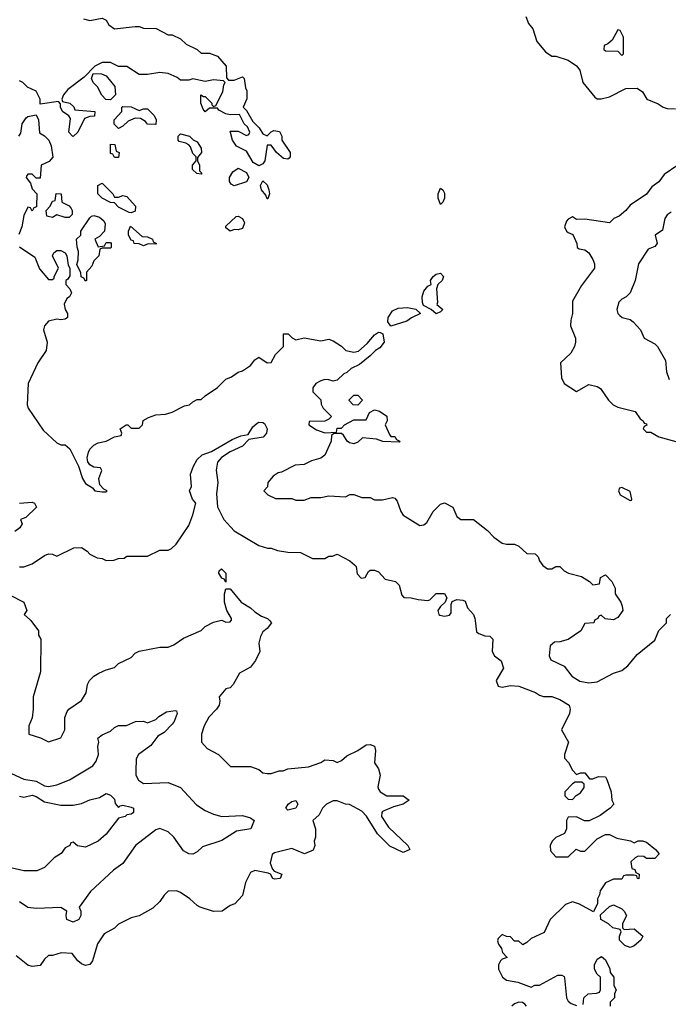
# Model space of a CAD drawing. Header units: inches. Extents: x 2348341 to 2479810, y 460419 to 613669.
# Tile 403 of 656: x 2383310 to 2386455, y 588139 to 592915. Entities that reach past the tile are written whole.
import ezdxf

# ---------------------------------------------------------------- set-up
doc = ezdxf.new("R2010")
doc.units = ezdxf.units.IN
doc.header["$MEASUREMENT"] = 0
doc.layers.add('C3588', color=7, linetype='Continuous')
doc.layers.add('C3589', color=7, linetype='Continuous')

msp = doc.modelspace()

# ---------------------------------------------------------------- linework, layer by layer
at = {"layer": 'C3588', "color": 2}
for points, elevation in [([(2384521.4, 590000), (2384530.8, 589990), (2384510, 589961.2), (2384490, 589945.2), (2384477.3, 589922.7), (2384470.6, 589890.6), (2384474, 589850), (2384453.7, 589806.3), (2384430, 589774), (2384375.3, 589744.7), (2384346, 589690), (2384330, 589674), (2384310, 589668.7), (2384278, 589630), (2384281, 589610), (2384278, 589590), (2384264.7, 589570), (2384227.5, 589532.5), (2384204.7, 589490), (2384191.3, 589450), (2384192, 589410), (2384219.6, 589379.6), (2384274, 589350), (2384332.7, 589292.7), (2384430, 589292), (2384470, 589278), (2384490, 589262), (2384510, 589258), (2384530, 589258), (2384568.9, 589271.1), (2384588.4, 589271.6), (2384610, 589282), (2384710, 589291.3), (2384770, 589311.3), (2384790, 589324.7), (2384830, 589321), (2384850, 589312), (2384870, 589322), (2384896, 589344), (2384950, 589370.8), (2384990, 589397.3), (2385010, 589398.8), (2385030, 589391), (2385034.8, 589370), (2385031, 589310), (2385050, 589282), (2385058.8, 589250), (2385046.4, 589193.6), (2385050, 589182), (2385058, 589170), (2385090, 589150.8), (2385170.4, 589150.4), (2385198, 589130), (2385170.3, 589109.7), (2385122.8, 589097.2), (2385070, 589074), (2385066, 589070), (2385064.9, 589050), (2385099, 588999), (2385192, 588910), (2385202, 588890), (2385170, 588875.3), (2385105.4, 588905.4), (2385045.1, 588965.1), (2384991.5, 589051.5), (2384970, 589076), (2384910, 589108.7), (2384890, 589109.2), (2384850, 589125.2), (2384830, 589125.2), (2384798, 589110), (2384778, 589090), (2384762, 589058), (2384732, 589030), (2384744.7, 588990), (2384744.7, 588950), (2384738, 588930), (2384742, 588910), (2384732.7, 588887.3), (2384691.3, 588868.7), (2384630, 588895.3), (2384546.4, 588873.6), (2384534.8, 588865.2), (2384524, 588824), (2384535.3, 588795.3), (2384544.7, 588784.7), (2384582, 588770), (2384574, 588750), (2384545.6, 588745.6), (2384538, 588750), (2384526, 588770), (2384515.3, 588775.3), (2384450, 588788), (2384430, 588778), (2384404.7, 588730), (2384390, 588666), (2384353.7, 588626.3), (2384330, 588618), (2384292, 588590), (2384249.3, 588589.3), (2384186, 588610), (2384170, 588618), (2384135.3, 588650), (2384090, 588682), (2384070, 588688.7), (2384030, 588688), (2384010, 588668), (2383990, 588638), (2383955.3, 588604.7), (2383890, 588568.7), (2383850, 588558), (2383790, 588528), (2383770, 588508), (2383719.6, 588480.4), (2383687.1, 588432.9), (2383663, 588350), (2383650, 588332.7), (2383630, 588327.6), (2383610, 588335.1), (2383592.7, 588350), (2383565.2, 588385.2), (2383510.9, 588389.1), (2383470, 588375.3), (2383450, 588375.3), (2383430, 588358), (2383410, 588328), (2383370, 588322), (2383350, 588329), (2383293.8, 588373.8)], 106), ([(2383363.5, 590000), (2383402, 589950), (2383402, 589930), (2383412, 589910), (2383411.1, 589751.1), (2383374.8, 589630), (2383376, 589570), (2383371.1, 589528.9), (2383354, 589490), (2383354, 589450), (2383411.1, 589431.1), (2383450, 589412), (2383510, 589432), (2383528.7, 589470), (2383528.7, 589530), (2383540.2, 589559.8), (2383548, 589570), (2383610, 589612), (2383633.2, 589650), (2383639, 589690), (2383648.7, 589710), (2383670, 589731.3), (2383694.6, 589745.4), (2383730, 589762), (2383770, 589772), (2383790, 589792), (2383850, 589822), (2383870, 589842), (2383890, 589852), (2383990, 589871.3), (2384030, 589871.3), (2384058, 589882), (2384104.7, 589915.3), (2384190, 589952), (2384210, 589972), (2384250, 589992), (2384282, 590000)], 106), ([(2384294, 590000), (2384310, 589992), (2384330, 589994), (2384336, 590000)], 106), ([(2385519.3, 590000), (2385526, 589946), (2385536.9, 589936.9), (2385566, 589926), (2385590, 589924.7), (2385604.7, 589910), (2385602, 589850), (2385612, 589830), (2385645.4, 589805.4), (2385656, 589770), (2385621, 589710), (2385630, 589682), (2385650, 589678), (2385690, 589686), (2385730, 589682.8), (2385810.7, 589650.7), (2385830, 589638), (2385850, 589632), (2385890, 589631.3), (2385930, 589618), (2385974, 589590), (2385979.1, 589570), (2385975.5, 589550), (2385938, 589470), (2385971.3, 589410), (2385952, 589350), (2385952.7, 589332.7), (2385971.6, 589311.6), (2385990, 589274), (2386010, 589254), (2386030, 589262), (2386050, 589262), (2386072.7, 589232.7), (2386090, 589232), (2386116.4, 589243.6), (2386150, 589242), (2386158, 589230), (2386178, 589170), (2386182, 589130), (2386192, 589110), (2386174, 589090), (2386125.4, 589054.6), (2386071.6, 589028.4), (2386048.4, 589028.4), (2386010, 589048), (2385970, 589046), (2385962, 589030), (2385962, 588990), (2385952.7, 588967.3), (2385910, 588948), (2385892, 588930), (2385882, 588910), (2385883.6, 588883.6), (2385910, 588854), (2385970, 588854), (2386008.4, 588891.6), (2386030, 588882), (2386050, 588882), (2386110, 588942), (2386150, 588962), (2386170, 588962), (2386205.4, 588945.4), (2386271.6, 588931.6), (2386290, 588922), (2386308.7, 588931.3), (2386330, 588931.3), (2386350, 588924.7), (2386394, 588890), (2386411.6, 588868.4), (2386390, 588846), (2386350, 588846), (2386336.4, 588856.4), (2386310, 588858), (2386294, 588850), (2386274, 588830), (2386278, 588798), (2386292.7, 588792.7), (2386298, 588778), (2386314, 588770), (2386312.7, 588747.3), (2386306, 588750), (2386302, 588762), (2386290, 588766), (2386250, 588766), (2386238, 588762), (2386230, 588746), (2386190, 588746), (2386151.6, 588728.4), (2386124.7, 588690), (2386122, 588670), (2386112, 588650), (2386112, 588628), (2386092, 588588), (2386024.7, 588624.7), (2385990, 588635.3), (2385956.9, 588623.1), (2385882, 588550), (2385852.7, 588487.3), (2385790, 588458), (2385770, 588438), (2385750, 588428), (2385730, 588446), (2385710, 588446), (2385690, 588466), (2385670, 588468), (2385650, 588478), (2385630, 588458), (2385627.1, 588447.1), (2385631.3, 588430), (2385646.8, 588410), (2385652, 588390), (2385674, 588366), (2385650, 588358), (2385642, 588350), (2385632, 588330), (2385631.3, 588310), (2385651.3, 588270), (2385670, 588256), (2385726, 588246), (2385790, 588222), (2385808.9, 588231.1), (2385830, 588232), (2385920.4, 588279.6), (2385939.6, 588279.6), (2385950, 588274), (2385952.7, 588267.3), (2385962, 588170), (2385970, 588154), (2385983.6, 588143.6), (2386010, 588134)], 110), ([(2386097.3, 590000), (2386094, 589990), (2386050, 589986), (2386032, 589950), (2385970, 589908.7), (2385930, 589898), (2385903.6, 589896.4), (2385882, 589878), (2385878, 589830), (2385886, 589810), (2385950, 589778.8), (2385986.8, 589730), (2386026.6, 589706.6), (2386070, 589698), (2386110, 589703), (2386190, 589744.9), (2386230, 589758.8), (2386258.4, 589781.6), (2386304.1, 589835.9), (2386390, 589906), (2386410, 589952), (2386446, 589990), (2386446, 590000)], 114), ([(2383270, 589258.4), (2383330, 589230.8), (2383390, 589220.7), (2383430, 589199.1), (2383450, 589196.3), (2383490, 589203), (2383551.9, 589228.1), (2383664.7, 589295.3), (2383681.2, 589318.8), (2383692.7, 589350), (2383689.5, 589390), (2383694, 589410), (2383689.5, 589430), (2383710, 589446), (2383750, 589464.7), (2383770, 589482), (2383788.9, 589491.1), (2383828.4, 589491.6), (2383871.6, 589511.6), (2383910, 589512), (2383930, 589504.7), (2383970, 589521), (2383984.5, 589535.5), (2384022, 589558), (2384063.6, 589563.6), (2384070, 589562), (2384073.4, 589550), (2384059.3, 589510), (2384050, 589498), (2384010, 589458), (2383980.7, 589439.3), (2383946.3, 589393.7), (2383885.5, 589350), (2383875.5, 589330), (2383873.4, 589270), (2383874, 589250), (2383885.8, 589225.8), (2383910, 589210.8), (2384030, 589214.8), (2384090.5, 589190.5), (2384167, 589107), (2384210, 589079.1), (2384250, 589060.7), (2384290, 589050.7), (2384390, 589054.8), (2384430, 589044), (2384446.8, 589030), (2384430.3, 588989.7), (2384361.6, 588978.4), (2384290, 588934), (2384196.9, 588903.1), (2384170, 588878), (2384150, 588868), (2384130, 588868.7), (2384104.1, 588884.1), (2384057.2, 588950), (2384030, 588975.1), (2383990, 588991.5), (2383970, 588986), (2383871.3, 588910), (2383810, 588822), (2383764.7, 588790), (2383653.7, 588686.3), (2383598, 588610), (2383606, 588590), (2383606.8, 588570), (2383597.3, 588550), (2383570, 588538), (2383539, 588550), (2383535.3, 588570), (2383538, 588590), (2383510, 588608.7), (2383390, 588604), (2383350, 588609), (2383310, 588635.3)], 102), ([(2383310, 589148.2), (2383330, 589144.4), (2383370, 589153.7), (2383390, 589146.4), (2383430, 589121.3), (2383510, 589105.5), (2383570, 589104.9), (2383610, 589112.7), (2383650, 589130.6), (2383697.2, 589142.8), (2383730, 589162), (2383750, 589154), (2383770, 589134), (2383772.7, 589112.7), (2383790, 589094), (2383798, 589102), (2383810, 589104.7), (2383850, 589096), (2383862, 589090), (2383862, 589070), (2383850, 589062), (2383830, 589058), (2383822, 589050), (2383790, 589042), (2383730, 588964), (2383691.3, 588930), (2383630, 588902), (2383590, 588908), (2383570, 588926), (2383558, 588922), (2383554, 588910), (2383530, 588898), (2383511.3, 588870), (2383478, 588850), (2383430, 588802), (2383393.4, 588786.6), (2383330, 588786.6), (2383231.1, 588808.9)], 98), ([(2386042, 588138), (2386046, 588170), (2386066, 588190), (2386107.3, 588192.7), (2386122, 588198), (2386126, 588210), (2386126, 588270), (2386110, 588286), (2386098, 588310), (2386098, 588330), (2386110, 588358), (2386131.1, 588371.1), (2386150, 588354), (2386171.6, 588311.6), (2386172.7, 588292.7), (2386192, 588270), (2386192, 588230), (2386202, 588210), (2386194, 588190), (2386194, 588170), (2386174, 588150), (2386174, 588130)], 110), ([(2385768, 588130), (2385760.4, 588140.4), (2385748.4, 588148.4), (2385730, 588148.7), (2385710, 588141.2), (2385696, 588130)], 110)]:
    msp.add_lwpolyline(points, dxfattribs=dict(at, elevation=elevation))
for points, elevation in [([(2386036.4, 589216.4), (2386003.6, 589216.4), (2385990, 589208), (2385954, 589170), (2385954, 589150), (2385970, 589134), (2385990, 589132), (2386008.7, 589151.3), (2386030, 589164.7), (2386048, 589190), (2386047.3, 589207.3)], 110), ([(2384610, 589081.2), (2384601.2, 589090), (2384612.7, 589110), (2384630, 589123), (2384650, 589127.3), (2384659.5, 589110), (2384650, 589089.7)], 102), ([(2386242, 588502), (2386290, 588504.7), (2386331.3, 588470), (2386322, 588450), (2386290, 588422), (2386270, 588415.3), (2386244.7, 588424.7), (2386218, 588450), (2386218, 588470), (2386226, 588490), (2386222, 588502), (2386186, 588510), (2386166, 588530), (2386128, 588550), (2386127.3, 588572.7), (2386170, 588614), (2386190, 588622), (2386230, 588602), (2386242, 588590), (2386252, 588570), (2386234, 588530), (2386234, 588510)], 110)]:
    msp.add_lwpolyline(points, close=True, dxfattribs=dict(at, elevation=elevation))
at = {"layer": 'C3589', "color": 2}
for points, elevation in [([(2383619.8, 592919.8), (2383650, 592911), (2383710, 592922), (2383730, 592912), (2383742, 592890), (2383770, 592871.3), (2383870, 592882), (2383890, 592882), (2383910, 592874), (2383971.6, 592871.6), (2384030, 592842), (2384050, 592842), (2384090, 592822), (2384116.9, 592796.9), (2384170.9, 592770.9), (2384190, 592752), (2384230, 592752), (2384270, 592738), (2384311.3, 592690), (2384312.7, 592632.7), (2384322, 592622), (2384350, 592622), (2384390, 592638), (2384398, 592630), (2384404.7, 592584.7), (2384411.3, 592570), (2384411.1, 592531.1), (2384394, 592490), (2384410, 592474), (2384441, 592421), (2384472, 592390), (2384490, 592362), (2384510, 592352), (2384528.9, 592371.1), (2384543.1, 592376.9), (2384570, 592372), (2384582, 592350), (2384582, 592330), (2384622, 592270), (2384622, 592250), (2384616.9, 592243.1), (2384610, 592238), (2384590, 592242), (2384555.3, 592270), (2384530, 592306), (2384510, 592306), (2384498.8, 592230), (2384490, 592215.3), (2384470, 592206), (2384442, 592222), (2384410, 592278), (2384361.2, 592301.2), (2384342, 592330), (2384330, 592374), (2384370, 592374), (2384410, 592354), (2384422, 592358), (2384426, 592370), (2384415.3, 592395.3), (2384398, 592410), (2384375.3, 592455.3), (2384330, 592454), (2384310, 592459), (2384276.4, 592476.4), (2384270, 592486), (2384230, 592486), (2384210, 592468), (2384200.4, 592480.4), (2384188.7, 592510), (2384188.7, 592551.3), (2384202, 592542), (2384210, 592542), (2384242, 592510), (2384242, 592502), (2384250, 592494), (2384262, 592498), (2384295.5, 592564.5), (2384300.2, 592599.8), (2384306, 592610), (2384298, 592618), (2384250, 592624), (2384210, 592615.3), (2384150, 592628), (2384130, 592622), (2384090, 592622), (2384074, 592634), (2384030, 592653.2), (2383990, 592659), (2383930.6, 592649.4), (2383890, 592649), (2383830, 592688), (2383790, 592688), (2383750, 592708), (2383710, 592708), (2383674, 592690), (2383623.6, 592636.4), (2383543.5, 592576.5), (2383522, 592550), (2383514, 592530), (2383518, 592518), (2383554, 592510), (2383572.7, 592492.7), (2383578, 592478), (2383674, 592470), (2383672.7, 592447.3), (2383650, 592446), (2383624.7, 592435.3), (2383592, 592370), (2383570, 592348), (2383566, 592350), (2383548, 592370), (2383556.4, 592436.4), (2383548.7, 592448.7), (2383518, 592470), (2383508, 592490), (2383507.3, 592507.3), (2383498, 592518), (2383410, 592506), (2383408.7, 592530), (2383390, 592568), (2383348.4, 592588.4), (2383326, 592610), (2383310, 592618)], 114), ([(2385764.7, 592930), (2385776.9, 592896.9), (2385798, 592870), (2385818, 592810), (2385859.6, 592759.6), (2385890, 592738), (2385910, 592738), (2385970, 592718), (2386010, 592691.3), (2386026, 592670), (2386041, 592610), (2386099.8, 592539.8), (2386110, 592531.3), (2386130, 592531), (2386170, 592540.7), (2386250, 592581), (2386303.6, 592583.6), (2386330, 592564.7), (2386352, 592530), (2386406.4, 592506.4), (2386430.9, 592490.9), (2386450, 592484.7), (2386490, 592482)], 118), ([(2383306, 592350), (2383315.3, 592364.7), (2383322, 592410), (2383340.9, 592439.1), (2383350, 592446), (2383390, 592454), (2383401, 592430), (2383406, 592366), (2383430, 592352), (2383452, 592330), (2383463.6, 592303.6), (2383471.3, 592248.7), (2383452.7, 592227.3), (2383414, 592210), (2383410, 592146), (2383390, 592146), (2383370, 592166), (2383350, 592166), (2383343.6, 592156.4), (2383342, 592150), (2383362, 592122), (2383370, 592094), (2383394, 592070), (2383392, 592008), (2383378, 592002), (2383370, 591986), (2383362, 592002), (2383350, 592006), (2383330, 591966), (2383321, 591910), (2383306.8, 591873.2)], 114), ([(2386502, 592210), (2386435.3, 592164.7), (2386410, 592128.7), (2386375.3, 592104.7), (2386350, 592068.7), (2386270, 592015.3), (2386250, 591988.7), (2386217.3, 591962.7), (2386192, 591950), (2386170.9, 591929.1), (2386050, 591948), (2386010, 591946), (2385990, 591958), (2385970, 591948), (2385962, 591938), (2385952, 591910), (2385962, 591890), (2385970, 591882), (2385992.7, 591872.7), (2386012, 591830), (2386014, 591810), (2386023.6, 591803.6), (2386050, 591798), (2386070, 591784.7), (2386090, 591752), (2386097.3, 591730), (2386097.3, 591710), (2386034.4, 591625.6), (2385990.8, 591550), (2385991, 591490), (2385982, 591458), (2385981, 591430), (2386006, 591370), (2386006, 591350), (2386001, 591330), (2385982.5, 591297.5), (2385932, 591250), (2385938, 591178), (2385951.1, 591151.1), (2386010, 591112), (2386070, 591146), (2386110, 591136), (2386126.4, 591126.4), (2386164.7, 591070), (2386187.5, 591047.5), (2386210, 591036), (2386294.4, 591014.4), (2386319.6, 590979.6), (2386334, 590970), (2386338, 590958), (2386350, 590954), (2386352, 590948), (2386338, 590942), (2386334, 590930), (2386350, 590914), (2386370, 590914), (2386410, 590891.3), (2386510, 590864.7)], 118), ([(2386470, 591982), (2386450, 591968), (2386438, 591950), (2386426.4, 591893.6), (2386392, 591870), (2386401, 591830), (2386390, 591815.3), (2386358, 591802), (2386311, 591730), (2386294.8, 591650), (2386271, 591590), (2386251.3, 591570), (2386230, 591559), (2386215.3, 591544.7), (2386206, 591510), (2386211.3, 591490), (2386219.8, 591479.8), (2386230.9, 591470.9), (2386270, 591461), (2386284.7, 591450), (2386321, 591410), (2386338, 591370), (2386390, 591342.8), (2386402.8, 591330), (2386442, 591262), (2386447.1, 591207.1), (2386458.8, 591170)], 122), ([(2383310, 591814), (2383383.6, 591763.6), (2383406, 591706), (2383450, 591654), (2383470, 591654), (2383478, 591662), (2383478, 591670), (2383498, 591710), (2383469.2, 591770), (2383476.5, 591783.5), (2383490, 591794.8), (2383510, 591794.8), (2383530, 591784.7), (2383538.8, 591770), (2383544.7, 591724.7), (2383554, 591710), (2383552.7, 591672.7), (2383543.6, 591656.4), (2383534, 591650), (2383534, 591630), (2383554, 591610), (2383562, 591590), (2383552, 591570), (2383538, 591562), (2383525.4, 591534.6), (2383531.3, 591510), (2383542, 591490), (2383542, 591470), (2383530, 591462), (2383510, 591459), (2383490, 591462), (2383450, 591452.7), (2383431, 591430), (2383426, 591410), (2383442.8, 591350), (2383438, 591310), (2383398, 591250), (2383351.3, 591150), (2383346.4, 591046.4), (2383351.3, 591030), (2383423.5, 590923.5), (2383490, 590862), (2383510, 590852), (2383530, 590852), (2383553.7, 590833.7), (2383596, 590750), (2383614, 590690), (2383630, 590666), (2383663.6, 590643.6), (2383674, 590630), (2383710, 590624.7), (2383730, 590624.7), (2383734, 590630), (2383718, 590638), (2383698, 590658), (2383694, 590690), (2383708, 590728), (2383702, 590742), (2383670, 590744), (2383650, 590755.3), (2383641.2, 590770), (2383637.2, 590790), (2383643.2, 590816.8), (2383650, 590832), (2383669.1, 590850.9), (2383690, 590862), (2383730, 590871.3), (2383770, 590892), (2383802, 590898), (2383806, 590910), (2383798, 590930), (2383826, 590950), (2383834, 590950), (2383850, 590934), (2383890, 590934), (2383906, 590950), (2383908.9, 590971.1), (2383934, 590986), (2383970, 590998), (2384018, 591002), (2384050, 591011.3), (2384110, 591042), (2384133.6, 591046.4), (2384150, 591062), (2384170, 591072), (2384190, 591072), (2384209.1, 591090.9), (2384270, 591131.3), (2384309.4, 591170.6), (2384337.5, 591182.5), (2384370, 591204.7), (2384390, 591211.3), (2384430, 591238), (2384450, 591264.7), (2384470, 591278), (2384510, 591251.3), (2384530, 591252), (2384550, 591291.3), (2384588.7, 591330), (2384590, 591392), (2384611.6, 591391.6), (2384631.6, 591371.6), (2384650, 591362), (2384690, 591372), (2384770, 591358), (2384810, 591364.7), (2384830, 591358), (2384871, 591331), (2384891.1, 591311.1), (2384930, 591302.8), (2384952.7, 591307.3), (2384994.9, 591345.1), (2385030, 591386.8), (2385050, 591398.8), (2385058, 591398), (2385070.9, 591390.9), (2385078, 591350), (2385056.7, 591323.3), (2385036, 591310), (2385010, 591284), (2384957.3, 591242.7), (2384916.9, 591223.1), (2384896, 591204), (2384882, 591198), (2384850, 591166), (2384830, 591162), (2384810, 591168.7), (2384790, 591169), (2384770, 591164), (2384746, 591150), (2384732, 591130), (2384732, 591110), (2384770.9, 591070.9), (2384772, 591050), (2384782, 591030), (2384822, 590990), (2384810, 590978), (2384790, 590968), (2384714, 590966), (2384712, 590950), (2384750, 590926), (2384790, 590911.3), (2384846, 590914), (2384850, 590934), (2384870, 590934), (2384886, 590950), (2384930, 590974), (2384990, 590974), (2385006, 591010), (2385030, 591022), (2385055.3, 591015.3), (2385091.1, 590991.1), (2385092, 590970), (2385082, 590950), (2385103.6, 590903.6), (2385110, 590894), (2385130, 590894), (2385138, 590878), (2385154, 590870), (2385150, 590866), (2385071.6, 590868.4), (2385040.4, 590880.4), (2384972.7, 590887.3), (2384950, 590866), (2384930, 590858), (2384910, 590862), (2384898, 590870), (2384880.4, 590900.4), (2384870, 590908), (2384832.7, 590907.3), (2384822, 590898), (2384821, 590870), (2384790, 590802), (2384770, 590788), (2384725.4, 590774.6), (2384690, 590758), (2384645.4, 590754.6), (2384579.6, 590720.4), (2384563.6, 590716.4), (2384539.6, 590700.4), (2384514, 590670), (2384511.6, 590648.4), (2384494, 590630), (2384514, 590610), (2384550, 590592), (2384630, 590592), (2384650, 590584.7), (2384690, 590584.7), (2384723.1, 590596.9), (2384770, 590598), (2384810, 590604.7), (2384890, 590601), (2384911.1, 590611.1), (2384931.1, 590611.1), (2384970, 590598), (2385010, 590598), (2385030, 590586), (2385070, 590586.8), (2385118, 590598), (2385130, 590594), (2385139.8, 590579.8), (2385158, 590530), (2385170, 590512), (2385250, 590461), (2385270, 590464.7), (2385284.7, 590475.3), (2385315.3, 590530), (2385350, 590564.7), (2385370, 590570.8), (2385410.7, 590550.7), (2385430, 590504.7), (2385450, 590491.3), (2385510.6, 590490.6), (2385578, 590438), (2385610, 590404.7), (2385650, 590376), (2385670, 590371), (2385710, 590371.3), (2385730, 590361), (2385770, 590326), (2385810, 590324.7), (2385824.7, 590310), (2385831, 590290), (2385847.5, 590267.5), (2385870, 590252), (2385890, 590252), (2385910, 590262), (2385930, 590262), (2385950, 590242), (2385971.1, 590231.1), (2386034.8, 590214.8), (2386074, 590190), (2386090, 590174), (2386122, 590178), (2386126, 590210), (2386150, 590222), (2386182, 590190), (2386196.9, 590156.9), (2386198, 590130), (2386224.7, 590090), (2386231.3, 590070), (2386234.8, 590050), (2386210, 590015.3), (2386190, 590004), (2386148.9, 590008.9), (2386130, 590026), (2386118, 590022), (2386114, 590010), (2386098, 590002), (2386097.3, 590000)], 114), ([(2383310, 590261), (2383330, 590261), (2383370, 590274.8), (2383430, 590316), (2383450, 590324.7), (2383470, 590322), (2383490, 590312), (2383572.7, 590352.7), (2383610, 590354), (2383636.9, 590336.9), (2383650, 590322), (2383685.4, 590305.4), (2383710, 590302), (2383730, 590292), (2383767.3, 590292.7), (2383790, 590302), (2383816.4, 590303.6), (2383830, 590312), (2383930, 590312), (2383990, 590342), (2384030, 590342), (2384046, 590350), (2384068.4, 590371.6), (2384130, 590462), (2384150, 590514), (2384164, 590570), (2384148.7, 590590), (2384134, 590630), (2384144, 590650), (2384139, 590710), (2384152.7, 590750), (2384170, 590781), (2384195.5, 590804.5), (2384239.5, 590820.5), (2384341, 590879), (2384383.3, 590896.7), (2384417.6, 590902.4), (2384440.5, 590939.5), (2384461.4, 590958.6), (2384470, 590963.1), (2384490, 590961.3), (2384496.5, 590956.5), (2384510.2, 590929.8), (2384507.7, 590910), (2384490.2, 590889.8), (2384421.3, 590878.7), (2384390, 590846), (2384330, 590819.3), (2384288, 590792), (2384270, 590768), (2384263, 590730), (2384270.8, 590670), (2384264.9, 590615.1), (2384270, 590552), (2384300.7, 590490), (2384350, 590436), (2384470, 590364.7), (2384511.6, 590351.6), (2384530, 590351.3), (2384559.6, 590339.6), (2384610, 590332), (2384671.1, 590331.1), (2384730, 590302), (2384790, 590302), (2384810, 590312), (2384827.3, 590312.7), (2384850, 590322), (2384910.9, 590290.9), (2384934, 590270), (2384942, 590262), (2384946.4, 590226.4), (2384966.8, 590206.8), (2384986, 590210), (2385001.2, 590238.8), (2385010, 590244.7), (2385030, 590244.7), (2385050, 590236), (2385082, 590202), (2385132, 590190), (2385150, 590172), (2385163.6, 590123.6), (2385172.7, 590112.7), (2385208.7, 590111.3), (2385242, 590102), (2385290, 590098), (2385299, 590101), (2385329, 590131), (2385370, 590131.3), (2385382, 590110), (2385374, 590090), (2385350, 590068), (2385338, 590050), (2385342, 590030), (2385346.8, 590026.8), (2385370, 590021), (2385393.6, 590026.4), (2385402, 590038), (2385402, 590078), (2385407.3, 590092.7), (2385430, 590102), (2385459.6, 590099.6), (2385470, 590094), (2385482, 590062), (2385511.3, 590030), (2385518, 590010), (2385519.3, 590000)], 110), ([(2383309.5, 590570.5), (2383370, 590574.8), (2383382, 590570), (2383392, 590550), (2383339.8, 590500.2), (2383314, 590490), (2383322, 590470), (2383311.3, 590450), (2383287.3, 590432.7)], 110), ([(2383263.4, 590123.4), (2383331, 590090), (2383344.7, 590050), (2383332, 590030), (2383362, 590002), (2383363.5, 590000)], 106), ([(2384336, 590000), (2384338, 590002), (2384338, 590010), (2384314, 590050), (2384302.7, 590090), (2384302.7, 590130), (2384310, 590154), (2384330, 590154), (2384384.7, 590090), (2384430, 590062), (2384450, 590042), (2384482, 590022), (2384512, 590010), (2384521.4, 590000)], 106), ([(2386446, 590000), (2386446, 590010), (2386466, 590030)], 114), ([(2384282, 590000), (2384290, 590002), (2384294, 590000)], 106)]:
    msp.add_lwpolyline(points, dxfattribs=dict(at, elevation=elevation))
for points, elevation in [([(2386210, 592866), (2386183.6, 592816.4), (2386162, 592798), (2386144.7, 592790), (2386142, 592770), (2386150, 592764.7), (2386210, 592762), (2386230, 592742), (2386238, 592750), (2386238, 592830), (2386222, 592862)], 122), ([(2383750, 592526), (2383727.3, 592527.3), (2383708.4, 592548.4), (2383688, 592590), (2383666, 592610), (2383658, 592630), (2383666, 592654), (2383707.3, 592652.7), (2383730, 592642), (2383771.6, 592591.6), (2383774, 592550)], 114), ([(2383890, 592474), (2383910, 592482), (2383930, 592482), (2383962, 592450), (2383972, 592430), (2383970, 592406), (2383930, 592408), (2383920.4, 592420.4), (2383896.4, 592436.4), (2383870, 592438), (2383836.9, 592423.1), (2383810, 592398), (2383790, 592388), (2383768.4, 592408.4), (2383768, 592430), (2383806, 592470), (2383806, 592490), (2383810, 592494), (2383850, 592492)], 114), ([(2384190, 592166), (2384168.4, 592168.4), (2384148.4, 592188.4), (2384148, 592210), (2384166, 592230), (2384166, 592250), (2384150, 592266), (2384139, 592299), (2384130, 592308), (2384116.4, 592316.4), (2384084, 592324), (2384078, 592330), (2384078, 592350), (2384090, 592362), (2384134, 592350), (2384151.6, 592331.6), (2384170, 592322), (2384190, 592292), (2384191.3, 592270), (2384172.7, 592247.3), (2384172, 592230), (2384182, 592210), (2384182, 592182), (2384194, 592170)], 114), ([(2383770, 592246), (2383762, 592262), (2383750, 592266), (2383750, 592312), (2383772, 592310), (2383778, 592278), (2383792, 592270), (2383790, 592246)], 114), ([(2384350, 592108.7), (2384336.4, 592116.4), (2384328, 592130), (2384328, 592150), (2384343.1, 592176.9), (2384370, 592194), (2384410, 592174), (2384422, 592150), (2384410.8, 592129.2)], 114), ([(2384510, 592046), (2384503.1, 592063.1), (2384482, 592090), (2384478, 592110), (2384490, 592134), (2384510, 592114), (2384518, 592090), (2384522, 592070), (2384514, 592046)], 114), ([(2383770, 592054), (2383790, 592054), (2383810, 592062), (2383830, 592058), (2383871.3, 592010), (2383870, 591986), (2383850, 591978), (2383840.4, 591980.4), (2383790, 592006), (2383770, 592026), (2383750, 592028), (2383710, 592048.7), (2383689, 592070), (2383689, 592111), (2383710, 592122), (2383762, 592070)], 114), ([(2385350, 592018), (2385339, 592050), (2385339, 592070), (2385350, 592098), (2385362, 592090), (2385370, 592074), (2385370.7, 592050), (2385362, 592030)], 114), ([(2383530, 591955.3), (2383490, 591968), (2383470, 591955.3), (2383442, 591962), (2383438, 591990), (2383458, 592010), (2383470, 592034), (2383482, 592038), (2383487.3, 592072.7), (2383511.1, 592071.1), (2383514, 592030), (2383550, 592012), (2383559.8, 591999.8), (2383564.7, 591990), (2383564.7, 591970), (2383550, 591955.3)], 114), ([(2383690, 591814), (2383722, 591818), (2383730, 591834), (2383750, 591834), (2383754, 591830), (2383754, 591810), (2383750, 591806), (2383710, 591806), (2383698, 591802), (2383694, 591770), (2383670, 591746), (2383659.8, 591720.2), (2383634, 591690), (2383634, 591650), (2383630, 591646), (2383622, 591662), (2383608.4, 591668.4), (2383607.3, 591687.3), (2383588, 591728), (2383594, 591750), (2383595.3, 591790), (2383588.4, 591811.6), (2383586, 591850), (2383606, 591870), (2383606, 591890), (2383650, 591954), (2383658, 591962), (2383670, 591964.7), (2383696.8, 591956.8), (2383718.8, 591938.8), (2383725.4, 591925.4), (2383722, 591890), (2383696.9, 591863.1), (2383674, 591850)], 114), ([(2384370, 591895.3), (2384350, 591898), (2384330, 591888.7), (2384310, 591906), (2384310, 591914), (2384360.4, 591959.6), (2384370, 591962), (2384390, 591951.3), (2384401, 591930), (2384390, 591902)], 114), ([(2383970, 591826), (2383932.7, 591827.3), (2383910, 591818), (2383890, 591828), (2383866, 591830), (2383862, 591842), (2383850, 591846), (2383838, 591870), (2383838, 591890), (2383847.3, 591912.7), (2383903.6, 591863.6), (2383930, 591862), (2383954, 591850), (2383958, 591838), (2383974, 591830)], 114), ([(2385330, 591488.7), (2385306, 591510), (2385268.7, 591528.7), (2385263.2, 591543.2), (2385262, 591570), (2385270, 591598), (2385290, 591622), (2385306, 591630), (2385302, 591650), (2385315.3, 591670), (2385330, 591681), (2385350, 591684.7), (2385364.7, 591670), (2385358.8, 591650), (2385338, 591630), (2385331, 591610), (2385336.9, 591543.1), (2385332.7, 591532.7), (2385362, 591510), (2385350, 591498)], 114), ([(2385110, 591429), (2385095.3, 591450), (2385097.2, 591470), (2385117.2, 591502.8), (2385144.8, 591515.2), (2385190, 591519.1), (2385231, 591511), (2385254, 591490), (2385210, 591468.7), (2385187.7, 591452.3)], 114), ([(2384950, 591046), (2384927.3, 591047.3), (2384908.4, 591068.4), (2384908.4, 591071.6), (2384930, 591094), (2384950, 591094), (2384972, 591070)], 114), ([(2386230, 590646), (2386218, 590642), (2386214, 590630), (2386222, 590610), (2386270, 590582), (2386276.4, 590583.6), (2386278, 590590), (2386270, 590626)], 118), ([(2384310, 590186), (2384302, 590202), (2384290, 590206), (2384275.3, 590230), (2384278, 590242), (2384288.9, 590251.1), (2384310.5, 590230)], 106)]:
    msp.add_lwpolyline(points, close=True, dxfattribs=dict(at, elevation=elevation))

doc.saveas('drawing.dxf')
